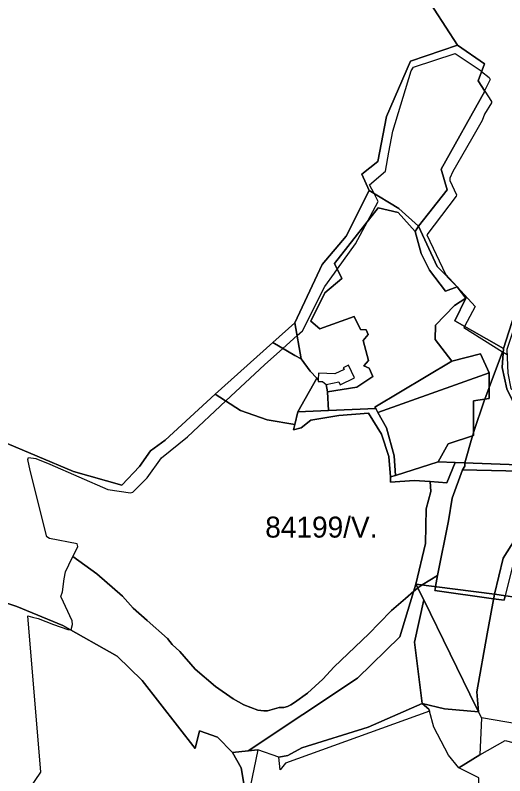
# Model space of a CAD drawing. Extents: x -477304 to -465429, y -1159113 to -1149210.
# Drawn here: x -469753 to -469402, y -1154735 to -1154191 of the extents above; entities that cross this region are included whole.
import ezdxf

# ---------------------------------------------------------------- set-up
doc = ezdxf.new("R2010")
doc.units = 0
for name, color, linetype in [('BPEJ_s', 7, 'Continuous'), ('PUPFL_s', 7, 'Continuous'), ('trav_porost_s', 7, 'Continuous')]:
    doc.layers.add(name, color=color, linetype=linetype)

msp = doc.modelspace()

# ---------------------------------------------------------------- linework, layer by layer
at = {"layer": 'BPEJ_s'}
for points in [[(-469403.99, -1154432.08), (-469413.6, -1154457.59), (-469416.72, -1154465.88), (-469416.93, -1154466.43), (-469424.77, -1154489.75), (-469425.17, -1154490.95), (-469425.54, -1154492.26), (-469430.94, -1154511.54), (-469431.09, -1154512.08), (-469431.09, -1154513.77), (-469432.75, -1154516.52), (-469440.18, -1154536.81), (-469442.71, -1154553.08), (-469450.53, -1154592.19), (-469461.52, -1154598.73), (-469461.59, -1154598.78), (-469461.92, -1154599.03), (-469464.61, -1154601.04), (-469466.6, -1154602.53), (-469467.56, -1154603.36), (-469473.57, -1154608.55), (-469483.5, -1154617.12), (-469492.27, -1154626.11), (-469499.78, -1154633.81), (-469524.51, -1154657.48), (-469532.54, -1154666.36), (-469543.52, -1154676.29), (-469552.82, -1154683.06), (-469555.58, -1154684.55), (-469557.9, -1154685.8), (-469560.43, -1154686.65), (-469563.82, -1154686.44), (-469572.27, -1154688.97), (-469574.8, -1154688.97), (-469579.03, -1154688.34), (-469589.17, -1154684.53), (-469596.78, -1154680.31), (-469609.46, -1154671.43), (-469624.05, -1154659.17), (-469634.83, -1154646.49), (-469640.53, -1154641.42), (-469643.7, -1154637.19), (-469658.34, -1154624.2), (-469668.22, -1154615.43), (-469676.04, -1154606.97), (-469694.42, -1154590.91), (-469711.42, -1154578.62), (-469709.41, -1154574.35), (-469707.95, -1154571.26), (-469708.37, -1154569.35), (-469728.24, -1154565.55), (-469730.14, -1154564.49), (-469741.98, -1154516.94), (-469743.67, -1154509.12), (-469743.25, -1154507.64), (-469737.96, -1154508.49), (-469727.82, -1154512.5), (-469686.39, -1154530.68), (-469670.33, -1154533), (-469668.64, -1154532.58), (-469658.28, -1154522.22), (-469647.93, -1154507.85), (-469629.33, -1154492.85), (-469601.94, -1154467.25), (-469574.38, -1154441.49), (-469561.23, -1154429.67), (-469551.04, -1154420.5), (-469547.12, -1154416.98), (-469531.27, -1154385.27), (-469524.37, -1154375.72), (-469522.25, -1154372.79), (-469509.29, -1154354.84), (-469500.72, -1154338.82), (-469493.01, -1154324.41), (-469495.94, -1154318.76), (-469499.14, -1154312.57), (-469487.73, -1154302.85), (-469485.51, -1154289.31), (-469482.66, -1154274.11), (-469469.34, -1154230.99), (-469467.86, -1154228.46), (-469437.85, -1154218.74), (-469420.1, -1154230.57), (-469419.04, -1154231.43), (-469413.55, -1154235.85), (-469412.92, -1154237.33), (-469416.88, -1154245.25), (-469416.93, -1154245.36), (-469416.72, -1154245.68), (-469411.86, -1154252.97), (-469412.07, -1154253.82), (-469416.93, -1154262.06), (-469418.62, -1154266.5), (-469426.33, -1154279.97), (-469439.55, -1154303.06), (-469441.66, -1154307.92), (-469441.66, -1154309.61), (-469437.01, -1154319.76), (-469437.22, -1154320.6), (-469458.14, -1154348.42), (-469444.83, -1154376.4)], [(-469708.37, -1154569.35), (-469728.24, -1154565.55), (-469730.14, -1154564.49), (-469741.98, -1154516.94), (-469743.67, -1154509.12), (-469743.25, -1154507.64), (-469737.96, -1154508.49), (-469727.82, -1154512.5), (-469686.39, -1154530.68), (-469670.33, -1154533), (-469668.64, -1154532.58), (-469658.28, -1154522.22), (-469647.93, -1154507.85), (-469629.33, -1154492.85), (-469601.94, -1154467.25), (-469574.38, -1154441.49), (-469561.23, -1154429.67), (-469551.04, -1154420.5), (-469547.12, -1154416.98), (-469531.27, -1154385.27), (-469524.37, -1154375.72), (-469522.25, -1154372.79), (-469509.29, -1154354.84), (-469500.72, -1154338.82), (-469493.01, -1154324.41), (-469495.94, -1154318.76), (-469499.14, -1154312.57), (-469487.73, -1154302.85), (-469485.51, -1154289.31), (-469482.66, -1154274.11), (-469469.34, -1154230.99), (-469467.86, -1154228.46), (-469437.85, -1154218.74), (-469420.1, -1154230.57), (-469419.04, -1154231.43), (-469413.55, -1154235.85), (-469412.92, -1154237.33), (-469416.88, -1154245.25), (-469416.93, -1154245.36), (-469416.72, -1154245.68), (-469411.86, -1154252.97), (-469412.07, -1154253.82), (-469416.93, -1154262.06), (-469418.62, -1154266.5), (-469426.33, -1154279.97), (-469439.55, -1154303.06), (-469441.66, -1154307.92), (-469441.66, -1154309.61), (-469437.01, -1154319.76), (-469437.22, -1154320.6), (-469458.14, -1154348.42), (-469444.83, -1154376.4), (-469436.61, -1154385.46), (-469423.7, -1154399.68), (-469431.23, -1154413.88), (-469431.65, -1154414.67), (-469403.99, -1154432.08), (-469403.53, -1154432.36), (-469400.77, -1154434.06)], [(-469444.83, -1154376.4), (-469436.61, -1154385.46), (-469423.7, -1154399.68), (-469431.23, -1154413.88), (-469431.65, -1154414.67), (-469403.99, -1154432.08)], [(-469360.44, -1154518.07), (-469432.75, -1154516.52), (-469431.09, -1154513.77), (-469431.09, -1154512.08), (-469430.94, -1154511.54), (-469425.54, -1154492.26), (-469425.17, -1154490.95), (-469424.77, -1154489.75), (-469416.93, -1154466.43), (-469416.72, -1154465.88), (-469413.6, -1154457.59), (-469403.99, -1154432.08), (-469403.53, -1154432.36), (-469400.77, -1154434.06)], [(-469747.47, -1154752.16), (-469734.37, -1154732.72), (-469743.75, -1154620.94), (-469740.31, -1154621.81), (-469736.27, -1154622.82), (-469725.28, -1154627.26), (-469715.14, -1154630.64), (-469713.41, -1154630.79), (-469713.04, -1154630.82), (-469712.6, -1154630.85), (-469711.75, -1154627.05), (-469711.96, -1154624.51), (-469719.83, -1154607.54), (-469720, -1154607.18), (-469718.96, -1154603.86), (-469718.94, -1154603.8), (-469717.67, -1154594.5), (-469716.61, -1154589.43), (-469714.28, -1154584.58), (-469711.42, -1154578.62), (-469709.41, -1154574.35), (-469707.95, -1154571.26), (-469708.37, -1154569.35)], [(-469747.47, -1154752.16), (-469734.37, -1154732.72), (-469743.75, -1154620.94), (-469740.31, -1154621.81), (-469736.27, -1154622.82), (-469725.28, -1154627.26), (-469715.14, -1154630.64), (-469713.41, -1154630.79), (-469713.04, -1154630.82), (-469712.6, -1154630.85), (-469711.75, -1154627.05), (-469711.96, -1154624.51), (-469719.83, -1154607.54), (-469720, -1154607.18), (-469718.96, -1154603.86), (-469718.94, -1154603.8), (-469717.67, -1154594.5), (-469716.61, -1154589.43), (-469714.28, -1154584.58), (-469711.42, -1154578.62)], [(-469711.42, -1154578.62), (-469694.42, -1154590.91), (-469676.04, -1154606.97), (-469668.22, -1154615.43), (-469658.34, -1154624.2), (-469643.7, -1154637.19), (-469640.53, -1154641.42), (-469634.83, -1154646.49), (-469624.05, -1154659.17), (-469609.46, -1154671.43), (-469596.78, -1154680.31), (-469589.17, -1154684.53), (-469579.03, -1154688.34), (-469574.8, -1154688.97), (-469572.27, -1154688.97), (-469563.82, -1154686.44), (-469560.43, -1154686.65), (-469557.9, -1154685.8), (-469555.58, -1154684.55), (-469552.82, -1154683.06), (-469543.52, -1154676.29), (-469532.54, -1154666.36), (-469524.51, -1154657.48), (-469499.78, -1154633.81), (-469492.27, -1154626.11), (-469483.5, -1154617.12), (-469473.57, -1154608.55), (-469467.56, -1154603.36), (-469466.6, -1154602.53), (-469464.61, -1154601.04), (-469461.92, -1154599.03), (-469461.59, -1154598.78), (-469461.52, -1154598.73), (-469450.53, -1154592.19), (-469451.94, -1154600.02), (-469452.01, -1154600.42), (-469452.26, -1154601.77), (-469452.47, -1154602.93), (-469410.5, -1154608.72), (-469402.99, -1154609.75), (-469402.19, -1154606.56)]]:
    msp.add_lwpolyline(points, dxfattribs=at)
msp.add_lwpolyline([(-469450.53, -1154592.19), (-469442.71, -1154553.08), (-469440.18, -1154536.81), (-469432.75, -1154516.52), (-469360.44, -1154518.07), (-469350.93, -1154518.28), (-469354.11, -1154521.25), (-469357.67, -1154524.59), (-469359.66, -1154526.45), (-469396.64, -1154584.36), (-469402.19, -1154606.56), (-469402.99, -1154609.75), (-469410.5, -1154608.72), (-469452.47, -1154602.93), (-469452.26, -1154601.77), (-469452.01, -1154600.42), (-469451.94, -1154600.02)], close=True, dxfattribs=at)
at = {"layer": 'PUPFL_s'}
for points in [[(-469494.71, -1154122.36), (-469436.33, -1154212.62), (-469469.89, -1154224.04), (-469487.07, -1154263.74), (-469493.39, -1154295.88), (-469504.65, -1154305.01), (-469499.39, -1154316.65), (-469515.9, -1154349.35), (-469533.21, -1154369.69), (-469552.62, -1154411.24), (-469568.47, -1154425.39), (-469609.61, -1154462.27), (-469645.51, -1154495.38), (-469655.82, -1154502.85), (-469663.79, -1154514.14), (-469676.52, -1154527.39), (-469710.97, -1154517.79), (-469789.17, -1154484.7)], [(-469417.07, -1154226.06), (-469436.33, -1154212.62), (-469494.71, -1154122.36)], [(-469299.56, -1154461.62), (-469293.76, -1154434.2), (-469306.85, -1154426.11), (-469308.64, -1154425), (-469296.35, -1154406.81), (-469312.95, -1154397.97), (-469331.29, -1154391.85), (-469345.83, -1154394.15), (-469373.4, -1154387.16), (-469380.46, -1154390.53), (-469395.46, -1154405.12), (-469403.34, -1154429.59), (-469438.21, -1154409.95), (-469430.38, -1154393.69), (-469436.61, -1154385.46), (-469450.83, -1154371.05), (-469464.12, -1154342.29), (-469443.77, -1154316.27), (-469447.92, -1154301.51), (-469416.66, -1154245.58), (-469421.54, -1154238.26), (-469417.07, -1154226.06)], [(-469789.17, -1154484.7), (-469710.97, -1154517.79), (-469676.52, -1154527.39), (-469663.79, -1154514.14), (-469655.82, -1154502.85), (-469645.51, -1154495.38), (-469609.61, -1154462.27), (-469591.42, -1154474.08), (-469572.35, -1154480.66), (-469552.72, -1154484.1), (-469553.66, -1154487.84), (-469548.09, -1154486.35), (-469541.18, -1154480.87), (-469521.28, -1154477.7), (-469500.01, -1154476.07), (-469490.63, -1154490.96), (-469485.37, -1154507), (-469484.22, -1154521.55), (-469484.17, -1154525.29), (-469467.19, -1154524.09), (-469455.76, -1154524.95), (-469455.25, -1154532.11), (-469458.68, -1154544.36), (-469459.28, -1154569.23), (-469465.99, -1154598.22), (-469477.48, -1154635.91), (-469507.91, -1154665.54), (-469585.96, -1154717.62), (-469597.32, -1154718.79), (-469607.99, -1154707.81), (-469620.9, -1154703.17), (-469623.98, -1154715.91), (-469661.94, -1154667.27), (-469679.66, -1154649.88), (-469718.72, -1154627.78), (-469751.63, -1154614.35), (-469757.93, -1154612.25)], [(-469387.09, -1154608.85), (-469409.88, -1154605.39), (-469403.7, -1154579.75), (-469391.07, -1154559.63)], [(-469867.39, -1154829.17), (-469757.93, -1154612.25), (-469751.63, -1154614.35), (-469718.72, -1154627.78), (-469679.66, -1154649.88), (-469661.94, -1154667.27), (-469623.98, -1154715.91), (-469620.9, -1154703.17), (-469607.99, -1154707.81), (-469597.32, -1154718.79), (-469590.96, -1154729.68), (-469588.17, -1154746.58)]]:
    msp.add_lwpolyline(points, dxfattribs=at)
for points in [[(-469436.33, -1154212.62), (-469417.07, -1154226.06), (-469421.54, -1154238.26), (-469416.66, -1154245.58), (-469447.92, -1154301.51), (-469443.77, -1154316.27), (-469464.12, -1154342.29), (-469478.27, -1154329.58), (-469499.39, -1154316.65), (-469504.65, -1154305.01), (-469493.39, -1154295.88), (-469487.07, -1154263.74), (-469469.89, -1154224.04)], [(-469508.31, -1154457.29), (-469529.34, -1154460.79), (-469530.13, -1154455.42), (-469521.28, -1154453.62), (-469520.3, -1154455.62), (-469510.01, -1154450.59), (-469514.34, -1154441.73), (-469518.02, -1154443.53), (-469517.45, -1154444.71), (-469524.06, -1154447.94), (-469529.68, -1154447.69), (-469535.69, -1154447.44), (-469535.88, -1154452.13), (-469537, -1154450.94), (-469541.63, -1154446.01), (-469548.19, -1154437.19), (-469552.62, -1154411.24), (-469533.21, -1154369.69), (-469515.9, -1154349.35), (-469499.39, -1154316.65), (-469478.27, -1154329.58), (-469464.12, -1154342.29), (-469466.58, -1154345.98), (-469478.83, -1154332.43), (-469493.05, -1154329.04), (-469524.23, -1154368.79), (-469518.93, -1154379.52), (-469531.16, -1154389.76), (-469541.22, -1154410.25), (-469534.89, -1154415.54), (-469510.11, -1154406.8), (-469505.7, -1154416.04), (-469501.54, -1154416.38), (-469500.18, -1154419.58), (-469503.7, -1154423.87), (-469499.87, -1154438.18), (-469503.32, -1154442.17), (-469499.48, -1154443.7), (-469496.87, -1154449.81)], [(-469494.74, -1154472.66), (-469528.64, -1154474.04), (-469529.34, -1154460.79), (-469508.31, -1154457.29), (-469496.87, -1154449.81), (-469499.48, -1154443.7), (-469503.32, -1154442.17), (-469499.87, -1154438.18), (-469503.7, -1154423.87), (-469500.18, -1154419.58), (-469501.54, -1154416.38), (-469505.7, -1154416.04), (-469510.11, -1154406.8), (-469534.89, -1154415.54), (-469541.22, -1154410.25), (-469531.16, -1154389.76), (-469518.93, -1154379.52), (-469524.23, -1154368.79), (-469493.05, -1154329.04), (-469478.83, -1154332.43), (-469466.58, -1154345.98), (-469462.26, -1154361.67), (-469456.38, -1154373.74), (-469444.83, -1154388.57), (-469436.61, -1154385.46), (-469430.38, -1154393.69), (-469438.46, -1154398.91), (-469451.92, -1154413), (-469452.22, -1154423.25), (-469440.38, -1154438.72), (-469495.33, -1154471.72)], [(-469436.61, -1154385.46), (-469444.83, -1154388.57), (-469456.38, -1154373.74), (-469462.26, -1154361.67), (-469466.58, -1154345.98), (-469464.12, -1154342.29), (-469450.83, -1154371.05)], [(-469379.54, -1154393.93), (-469392.44, -1154409.58), (-469395.33, -1154413.2), (-469400.92, -1154430.52), (-469400.22, -1154447.42), (-469398.21, -1154458.27), (-469387.98, -1154467.27), (-469393.09, -1154474.77), (-469400.98, -1154458.49), (-469404.27, -1154443.32), (-469403.34, -1154429.59), (-469395.46, -1154405.12), (-469380.46, -1154390.53), (-469373.4, -1154387.16), (-469345.83, -1154394.15), (-469331.29, -1154391.85), (-469332.19, -1154394.6), (-469344.81, -1154396.7), (-469372.66, -1154390.16)], [(-469358.55, -1154496.58), (-469354.01, -1154514.34), (-469438.07, -1154511.28), (-469450.14, -1154510.84), (-469442.99, -1154497.92), (-469424.77, -1154492.01), (-469424.79, -1154467.09), (-469413.61, -1154465.41), (-469413.59, -1154447.02), (-469419.92, -1154433.57), (-469440.38, -1154438.72), (-469452.22, -1154423.25), (-469451.92, -1154413), (-469438.46, -1154398.91), (-469430.38, -1154393.69), (-469438.21, -1154409.95), (-469403.34, -1154429.59), (-469404.27, -1154443.32), (-469400.98, -1154458.49), (-469393.09, -1154474.77), (-469381.54, -1154486.35)], [(-469548.19, -1154437.19), (-469552.58, -1154434.78), (-469568.47, -1154425.39), (-469552.62, -1154411.24)], [(-469552.72, -1154484.1), (-469572.35, -1154480.66), (-469591.42, -1154474.08), (-469609.61, -1154462.27), (-469568.47, -1154425.39), (-469552.58, -1154434.78), (-469548.19, -1154437.19), (-469541.63, -1154446.01), (-469537, -1154450.94), (-469550.44, -1154475.01)], [(-469493.22, -1154475.45), (-469494.74, -1154472.66), (-469495.33, -1154471.72), (-469440.38, -1154438.72), (-469419.92, -1154433.57), (-469413.59, -1154447.02)], [(-469493.22, -1154475.45), (-469413.59, -1154447.02), (-469413.61, -1154465.41), (-469424.79, -1154467.09), (-469424.77, -1154492.01), (-469442.99, -1154497.92), (-469450.14, -1154510.84), (-469480.64, -1154520.44), (-469481.63, -1154506.56), (-469487.17, -1154486.49)], [(-469529.34, -1154460.79), (-469528.64, -1154474.04), (-469550.44, -1154475.01), (-469537, -1154450.94), (-469535.88, -1154452.13), (-469535.93, -1154453.22), (-469532.94, -1154453.34), (-469530.13, -1154455.42)], [(-469485.37, -1154507), (-469490.63, -1154490.96), (-469500.01, -1154476.07), (-469521.28, -1154477.7), (-469541.18, -1154480.87), (-469548.09, -1154486.35), (-469553.66, -1154487.84), (-469552.72, -1154484.1), (-469550.44, -1154475.01), (-469528.64, -1154474.04), (-469494.74, -1154472.66), (-469493.22, -1154475.45), (-469487.17, -1154486.49), (-469481.63, -1154506.56), (-469480.64, -1154520.44), (-469484.22, -1154521.55)], [(-469443.97, -1154525.84), (-469455.76, -1154524.95), (-469467.19, -1154524.09), (-469484.17, -1154525.29), (-469484.22, -1154521.55), (-469480.64, -1154520.44), (-469450.14, -1154510.84), (-469438.07, -1154511.28)], [(-469465.99, -1154598.22), (-469459.28, -1154569.23), (-469458.68, -1154544.36), (-469455.25, -1154532.11), (-469455.76, -1154524.95), (-469443.97, -1154525.84), (-469438.07, -1154511.28), (-469354.01, -1154514.34), (-469364.36, -1154520.35), (-469391.07, -1154559.63), (-469403.7, -1154579.75), (-469409.88, -1154605.39)], [(-469460.45, -1154609.52), (-469466.96, -1154639.91), (-469461.56, -1154683.65), (-469500.3, -1154700.65), (-469547.63, -1154715.4), (-469557.61, -1154720.82), (-469564.1, -1154721.97), (-469579.13, -1154716.88), (-469585.96, -1154717.62), (-469507.91, -1154665.54), (-469477.48, -1154635.91), (-469465.99, -1154598.22)], [(-469422.6, -1154686.69), (-469460.45, -1154609.52), (-469465.99, -1154598.22), (-469409.88, -1154605.39), (-469415.18, -1154633.82), (-469422.36, -1154675.26), (-469421.2, -1154689.53)], [(-469409.88, -1154605.39), (-469387.09, -1154608.85), (-469392.63, -1154698.35), (-469419.04, -1154693.94), (-469421.2, -1154689.53), (-469422.36, -1154675.26), (-469415.18, -1154633.82)], [(-469421.2, -1154689.53), (-469445.62, -1154687.54), (-469461.56, -1154683.65), (-469466.96, -1154639.91), (-469460.45, -1154609.52), (-469422.6, -1154686.69)], [(-469564.1, -1154721.97), (-469557.61, -1154720.82), (-469547.63, -1154715.4), (-469500.3, -1154700.65), (-469461.56, -1154683.65), (-469456.73, -1154687.69), (-469456.36, -1154689.05), (-469559.38, -1154726.38), (-469563.05, -1154731.04)], [(-469456.73, -1154687.69), (-469461.56, -1154683.65), (-469445.62, -1154687.54), (-469421.2, -1154689.53), (-469419.04, -1154693.94), (-469420.21, -1154720.47), (-469435.26, -1154729.67), (-469442.8, -1154720.71), (-469453.19, -1154700.56), (-469456.36, -1154689.05)], [(-469557.53, -1154807.55), (-469545.54, -1154835.59), (-469559.91, -1154839.31), (-469564.56, -1154840.49), (-469584.56, -1154775.92), (-469588.17, -1154746.58), (-469590.96, -1154729.68), (-469597.32, -1154718.79), (-469585.96, -1154717.62), (-469579.13, -1154716.88), (-469584.73, -1154743.24), (-469578.08, -1154775.66), (-469564.94, -1154809.24)]]:
    msp.add_lwpolyline(points, close=True, dxfattribs=at)
at = {"layer": 'trav_porost_s'}
msp.add_lwpolyline([(-469366.35, -1154719.36), (-469332.85, -1154761.79), (-469350.79, -1154752.31), (-469391.16, -1154739.76), (-469405.71, -1154750.34), (-469420.96, -1154747.46), (-469420.93, -1154736.85), (-469435.26, -1154729.67), (-469420.21, -1154720.47), (-469402.29, -1154710.26)], close=True, dxfattribs=at)

# ---------------------------------------------------------------- texts
at = {"layer": 'BPEJ_s'}
msp.add_text('84199/V.', height=15, dxfattribs=at).set_placement((-469573.83, -1154564.98))

doc.saveas('drawing.dxf')
